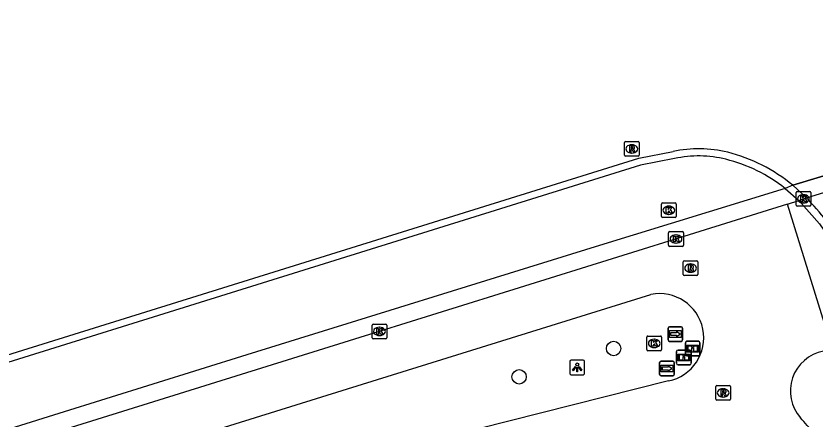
# Model space of a CAD drawing. Extents: x 160806 to 161707, y 383697 to 384148.
# Drawn here: x 160997.1 to 161051.4, y 383783.6 to 383811 of the extents above; entities that cross this region are included whole.
import ezdxf

# ---------------------------------------------------------------- set-up
doc = ezdxf.new("R2010")
doc.units = 0
for name, color, linetype in [('IMGEO_Berm_groen', 7, 'Continuous'), ('IMGEO_Boom', 7, 'Continuous'), ('IMGEO_Fietspad_open', 7, 'Continuous'), ('IMGEO_Informatiebord', 7, 'Continuous'), ('IMGEO_Kolk', 7, 'Continuous'), ('IMGEO_Lichtpunt', 7, 'Continuous'), ('IMGEO_Muur', 7, 'Continuous'), ('IMGEO_Rioolput', 7, 'Continuous'), ('IMGEO_Tunneldeel', 7, 'Continuous'), ('IMGEO_Voetpad_open', 7, 'Continuous'), ('IMGEO_Wegwijzer', 7, 'Continuous')]:
    doc.layers.add(name, color=color, linetype=linetype)

msp = doc.modelspace()

# ---------------------------------------------------------------- linework, layer by layer
at = {"layer": 'IMGEO_Berm_groen'}
for points in [[(161049.862, 383799.483), (161061.827, 383803.086)], [(161049.357, 383799.265), (161036.436, 383795.305), (161012.779, 383787.972), (161000, 383783.977), (160984.412, 383779.104), (160968.351, 383774.113), (160967.332, 383773.795), (160957.725, 383770.797), (160956.274, 383770.344), (160948.254, 383767.825)]]:
    msp.add_lwpolyline(points, dxfattribs=at)
at = {"layer": 'IMGEO_Boom'}
for centre in [(161037.694, 383788.393), (161031.274, 383786.465)]:
    msp.add_circle(centre, 0.489, dxfattribs=at)
at = {"layer": 'IMGEO_Fietspad_open'}
for points in [[(161050.285, 383798.436), (161050.789, 383798.623), (161062.17, 383802.146), (161065.26, 383803.103), (161069.11, 383804.294), (161072.387, 383805.309), (161073.799, 383805.746), (161077.058, 383806.755), (161080.995, 383807.973), (161085.337, 383809.318), (161087.357, 383809.943), (161087.844, 383810.094)], [(161049.506, 383798.192), (161050.285, 383798.436)], [(161050.285, 383798.436), (161051.678, 383796.869), (161052.851, 383795.131), (161053.13, 383794.727)], [(161049.506, 383798.192), (161019.729, 383788.913), (160968.627, 383772.989), (160967.617, 383772.674), (160958.007, 383769.679), (160956.559, 383769.228), (160948.598, 383766.747)], [(161052.515, 383788.49), (161049.506, 383798.192)], [(160966.401, 383769.076), (160968.372, 383769.69), (160969.362, 383769.998), (161020.639, 383785.965), (161040.229, 383792.065)], [(161041.412, 383786.184), (161021.959, 383781.273), (160969.826, 383768.11), (160968.836, 383767.86), (160966.901, 383767.371)]]:
    msp.add_lwpolyline(points, dxfattribs=at)
for centre, radius, start, end in [((161040.814, 383789.123), 2.999, 281.5086, 101.2386), ((161052.458, 383785.505), 2.755, 100.749, 221.5795), ((161034.06, 383768.745), 22.133, 38.8943, 42.4268)]:
    msp.add_arc(centre, radius, start, end, dxfattribs=at)
at = {"layer": 'IMGEO_Informatiebord'}
for p, q in [((161042.569, 383787.984), (161042.569, 383788.784)), ((161042.569, 383788.784), (161042.569, 383787.984)), ((161042.669, 383788.884), (161043.459, 383788.884)), ((161043.459, 383788.884), (161042.669, 383788.884)), ((161043.559, 383788.784), (161043.559, 383787.984)), ((161043.559, 383787.984), (161043.559, 383788.784)), ((161041.97, 383787.385), (161041.97, 383788.185)), ((161041.97, 383788.185), (161041.97, 383787.385)), ((161042.07, 383788.285), (161042.86, 383788.285)), ((161042.86, 383788.285), (161042.07, 383788.285)), ((161043.459, 383787.884), (161042.669, 383787.884)), ((161042.669, 383787.884), (161043.459, 383787.884)), ((161042.96, 383788.185), (161042.96, 383787.385)), ((161042.96, 383787.385), (161042.96, 383788.185)), ((161042.86, 383787.285), (161042.07, 383787.285)), ((161042.07, 383787.285), (161042.86, 383787.285))]:
    msp.add_line(p, q, dxfattribs=at)
for points in [[(161042.67, 383788.616), (161043.458, 383788.616), (161043.458, 383788.152), (161042.67, 383788.152), (161042.67, 383788.616)], [(161042.735, 383788.551), (161042.735, 383788.217), (161043.01, 383788.217), (161043.011, 383788.43), (161043.115, 383788.431), (161043.116, 383788.217), (161043.393, 383788.217), (161043.393, 383788.551), (161043.117, 383788.551), (161043.117, 383788.471), (161043.011, 383788.471), (161043.011, 383788.551), (161042.735, 383788.551)], [(161042.071, 383788.017), (161042.859, 383788.017), (161042.859, 383787.553), (161042.071, 383787.553), (161042.071, 383788.017)], [(161042.136, 383787.952), (161042.136, 383787.618), (161042.411, 383787.618), (161042.412, 383787.831), (161042.516, 383787.832), (161042.517, 383787.618), (161042.794, 383787.618), (161042.794, 383787.952), (161042.518, 383787.952), (161042.518, 383787.872), (161042.412, 383787.872), (161042.412, 383787.952), (161042.136, 383787.952)]]:
    msp.add_lwpolyline(points, dxfattribs=at)
for centre, start, end in [((161042.669, 383788.784), 90, 180), ((161042.669, 383788.784), 90, 180), ((161043.459, 383788.784), 0, 90), ((161043.459, 383788.784), 360, 90), ((161042.07, 383788.185), 90, 180), ((161042.07, 383788.185), 90, 180), ((161042.669, 383787.984), 180, 270), ((161042.669, 383787.984), 180, 270), ((161042.86, 383788.185), 0, 90), ((161042.86, 383788.185), 360, 90), ((161043.459, 383787.984), 270, 0), ((161043.459, 383787.984), 270, 0), ((161042.07, 383787.385), 180, 270), ((161042.07, 383787.385), 180, 270), ((161042.86, 383787.385), 270, 0), ((161042.86, 383787.385), 270, 0)]:
    msp.add_arc(centre, 0.1, start, end, dxfattribs=at)
at = {"layer": 'IMGEO_Kolk'}
for p, q in [((161050.087, 383798.134), (161050.087, 383798.986)), ((161050.162, 383799.06), (161051.014, 383799.06)), ((161050.575, 383798.84), (161050.6, 383798.84)), ((161051.088, 383798.986), (161051.088, 383798.134)), ((161040.945, 383797.357), (161040.945, 383798.209)), ((161041.02, 383798.283), (161041.872, 383798.283)), ((161041.946, 383798.209), (161041.946, 383797.357)), ((161050.598, 383798.28), (161050.573, 383798.28)), ((161041.433, 383798.063), (161041.458, 383798.063)), ((161051.014, 383798.06), (161050.162, 383798.06)), ((161041.872, 383797.283), (161041.02, 383797.283)), ((161041.456, 383797.503), (161041.431, 383797.503)), ((161041.43, 383795.406), (161041.43, 383796.258)), ((161041.505, 383796.332), (161042.357, 383796.332)), ((161041.918, 383796.112), (161041.943, 383796.112)), ((161042.431, 383796.258), (161042.431, 383795.406)), ((161041.941, 383795.552), (161041.916, 383795.552)), ((161042.357, 383795.332), (161041.505, 383795.332)), ((161021.357, 383790.053), (161022.209, 383790.053)), ((161021.282, 383789.127), (161021.282, 383789.979)), ((161021.77, 383789.833), (161021.795, 383789.833)), ((161022.283, 383789.979), (161022.283, 383789.127)), ((161022.209, 383789.053), (161021.357, 383789.053)), ((161021.793, 383789.273), (161021.768, 383789.273)), ((161039.953, 383788.314), (161039.953, 383789.166)), ((161040.028, 383789.24), (161040.88, 383789.24)), ((161040.441, 383789.02), (161040.466, 383789.02)), ((161040.954, 383789.166), (161040.954, 383788.314)), ((161040.464, 383788.46), (161040.439, 383788.46)), ((161040.88, 383788.24), (161040.028, 383788.24))]:
    msp.add_line(p, q, dxfattribs=at)
for points in [[(161050.087, 383798.134), (161050.087, 383798.986)], [(161050.162, 383799.06), (161051.014, 383799.06)], [(161050.408, 383798.76), (161050.531, 383798.76), (161050.531, 383798.609), (161050.661, 383798.76), (161050.825, 383798.76), (161050.679, 383798.609), (161050.832, 383798.36), (161050.68, 383798.36), (161050.595, 383798.524), (161050.531, 383798.457), (161050.531, 383798.36), (161050.408, 383798.36), (161050.408, 383798.76)], [(161051.088, 383798.986), (161051.088, 383798.134)], [(161040.945, 383797.357), (161040.945, 383798.209)], [(161041.02, 383798.283), (161041.872, 383798.283)], [(161041.946, 383798.209), (161041.946, 383797.357)], [(161041.266, 383797.983), (161041.389, 383797.983), (161041.389, 383797.832), (161041.519, 383797.983), (161041.683, 383797.983), (161041.537, 383797.832), (161041.69, 383797.583), (161041.538, 383797.583), (161041.453, 383797.747), (161041.389, 383797.68), (161041.389, 383797.583), (161041.266, 383797.583), (161041.266, 383797.983)], [(161051.014, 383798.06), (161050.162, 383798.06)], [(161041.872, 383797.283), (161041.02, 383797.283)], [(161041.43, 383795.406), (161041.43, 383796.258)], [(161041.505, 383796.332), (161042.357, 383796.332)], [(161041.751, 383796.032), (161041.874, 383796.032), (161041.874, 383795.881), (161042.004, 383796.032), (161042.168, 383796.032), (161042.022, 383795.881), (161042.175, 383795.632), (161042.023, 383795.632), (161041.938, 383795.796), (161041.874, 383795.729), (161041.874, 383795.632), (161041.751, 383795.632), (161041.751, 383796.032)], [(161042.431, 383796.258), (161042.431, 383795.406)], [(161042.357, 383795.332), (161041.505, 383795.332)], [(161021.357, 383790.053), (161022.209, 383790.053)], [(161021.282, 383789.127), (161021.282, 383789.979)], [(161021.603, 383789.753), (161021.726, 383789.753), (161021.726, 383789.602), (161021.856, 383789.753), (161022.02, 383789.753), (161021.874, 383789.602), (161022.027, 383789.353), (161021.875, 383789.353), (161021.79, 383789.517), (161021.726, 383789.45), (161021.726, 383789.353), (161021.603, 383789.353), (161021.603, 383789.753)], [(161022.283, 383789.979), (161022.283, 383789.127)], [(161022.209, 383789.053), (161021.357, 383789.053)], [(161039.953, 383788.314), (161039.953, 383789.166)], [(161040.028, 383789.24), (161040.88, 383789.24)], [(161040.954, 383789.166), (161040.954, 383788.314)], [(161040.274, 383788.94), (161040.397, 383788.94), (161040.397, 383788.789), (161040.527, 383788.94), (161040.691, 383788.94), (161040.545, 383788.789), (161040.698, 383788.54), (161040.546, 383788.54), (161040.461, 383788.704), (161040.397, 383788.637), (161040.397, 383788.54), (161040.274, 383788.54), (161040.274, 383788.94)], [(161040.88, 383788.24), (161040.028, 383788.24)]]:
    msp.add_lwpolyline(points, dxfattribs=at)
for centre, start, end in [((161050.164, 383798.984), 91.552, 178.448), ((161050.164, 383798.984), 91.552, 178.448), ((161051.012, 383798.984), 1.552, 88.448), ((161051.012, 383798.984), 1.552, 88.448), ((161041.022, 383798.207), 91.552, 178.448), ((161041.022, 383798.207), 91.552, 178.448), ((161041.87, 383798.207), 1.552, 88.448), ((161041.87, 383798.207), 1.552, 88.448), ((161050.164, 383798.136), 181.552, 268.448), ((161050.164, 383798.136), 181.552, 268.448), ((161051.012, 383798.136), 271.552, 358.448), ((161051.012, 383798.136), 271.552, 358.448), ((161041.022, 383797.359), 181.552, 268.448), ((161041.022, 383797.359), 181.552, 268.448), ((161041.87, 383797.359), 271.552, 358.448), ((161041.87, 383797.359), 271.552, 358.448), ((161041.507, 383796.256), 91.552, 178.448), ((161041.507, 383796.256), 91.552, 178.448), ((161042.355, 383796.256), 1.552, 88.448), ((161042.355, 383796.256), 1.552, 88.448), ((161041.507, 383795.408), 181.552, 268.448), ((161041.507, 383795.408), 181.552, 268.448), ((161042.355, 383795.408), 271.552, 358.448), ((161042.355, 383795.408), 271.552, 358.448), ((161021.359, 383789.977), 91.552, 178.448), ((161021.359, 383789.977), 91.552, 178.448), ((161022.207, 383789.977), 1.552, 88.448), ((161022.207, 383789.977), 1.552, 88.448), ((161021.359, 383789.129), 181.552, 268.448), ((161021.359, 383789.129), 181.552, 268.448), ((161022.207, 383789.129), 271.552, 358.448), ((161022.207, 383789.129), 271.552, 358.448), ((161040.03, 383789.164), 91.552, 178.448), ((161040.03, 383789.164), 91.552, 178.448), ((161040.878, 383789.164), 1.552, 88.448), ((161040.878, 383789.164), 1.552, 88.448), ((161040.03, 383788.316), 181.552, 268.448), ((161040.03, 383788.316), 181.552, 268.448), ((161040.878, 383788.316), 271.552, 358.448), ((161040.878, 383788.316), 271.552, 358.448)]:
    msp.add_arc(centre, 0.0765, start, end, dxfattribs=at)
for centre, major_axis, ratio, start_param, end_param in [((161050.574, 383798.56), (-0.387, 0.002), 0.722429, 4.712389, 7.853982), ((161050.599, 383798.56), (-0.39, 0.002), 0.717154, 1.570796, 4.712389), ((161041.432, 383797.783), (-0.387, 0.002), 0.722429, 4.712389, 7.853982), ((161041.457, 383797.783), (-0.39, 0.002), 0.717154, 1.570796, 4.712389), ((161041.917, 383795.832), (-0.387, 0.002), 0.722429, 4.712389, 7.853982), ((161041.942, 383795.832), (-0.39, 0.002), 0.717154, 1.570796, 4.712389), ((161021.769, 383789.553), (-0.387, 0.002), 0.722429, 4.712389, 7.853982), ((161021.794, 383789.553), (-0.39, 0.002), 0.717154, 1.570796, 4.712389), ((161040.44, 383788.74), (-0.387, 0.002), 0.722429, 4.712389, 7.853982), ((161040.465, 383788.74), (-0.39, 0.002), 0.717154, 1.570796, 4.712389)]:
    msp.add_ellipse(centre, major_axis=major_axis, ratio=ratio, start_param=start_param, end_param=end_param, dxfattribs=at)
at = {"layer": 'IMGEO_Lichtpunt'}
for p, q in [((161034.721, 383787.511), (161034.721, 383786.704)), ((161034.721, 383787.511), (161034.721, 383786.704)), ((161035.623, 383787.606), (161034.815, 383787.606)), ((161035.623, 383787.606), (161034.815, 383787.606)), ((161035.717, 383786.704), (161035.717, 383787.511)), ((161035.717, 383786.704), (161035.717, 383787.511)), ((161034.815, 383786.61), (161035.623, 383786.61)), ((161034.815, 383786.61), (161035.623, 383786.61))]:
    msp.add_line(p, q, dxfattribs=at)
for points in [[(161035.095, 383787.175), (161035.134, 383787.147), (161034.946, 383786.885), (161034.908, 383786.912), (161035.095, 383787.175)], [(161035.197, 383787.127), (161035.244, 383787.127), (161035.244, 383786.805), (161035.197, 383786.805), (161035.197, 383787.127)], [(161035.307, 383787.147), (161035.345, 383787.174), (161035.532, 383786.912), (161035.493, 383786.884), (161035.307, 383787.147)]]:
    msp.add_lwpolyline(points, dxfattribs=at)
msp.add_circle((161035.22, 383787.309), 0.0994, dxfattribs=at)
for centre, start, end in [((161034.815, 383787.511), 90, 180), ((161034.815, 383787.511), 90, 180), ((161035.623, 383787.511), 0, 90), ((161035.623, 383787.511), 0, 90), ((161034.815, 383786.704), 180, 270), ((161034.815, 383786.704), 180, 270), ((161035.623, 383786.704), 270, 0), ((161035.623, 383786.704), 270, 360)]:
    msp.add_arc(centre, 0.0946, start, end, dxfattribs=at)
at = {"layer": 'IMGEO_Muur'}
for points in [[(160969.268, 383779.462), (161039.411, 383801.315), (161041.733, 383801.767)], [(161041.832, 383801.291), (161039.53, 383800.843), (160967.312, 383778.34), (160966.993, 383778.241), (160966.263, 383778.014), (160956.661, 383775.029), (160955.538, 383774.68), (160955.193, 383774.577), (160946.889, 383772.105)], [(161049.862, 383799.483), (161049.357, 383799.265)], [(161050.789, 383798.623), (161049.862, 383799.483)], [(161049.357, 383799.265), (161050.285, 383798.436)], [(161050.285, 383798.436), (161051.678, 383796.869), (161052.851, 383795.131), (161053.13, 383794.727)]]:
    msp.add_lwpolyline(points, dxfattribs=at)
for centre, radius, start, end in [((161043.489, 383793.905), 8.056, 75.9601, 102.5883), ((161043.486, 383793.81), 7.662, 76.1242, 102.4644), ((161042.642, 383790.703), 11.368, 50.5677, 75.7332), ((161042.619, 383790.652), 10.936, 51.9625, 75.6827), ((161039.624, 383787.515), 15.749, 29.9688, 44.8551)]:
    msp.add_arc(centre, radius, start, end, dxfattribs=at)
at = {"layer": 'IMGEO_Rioolput'}
for p, q in [((161038.426, 383801.525), (161038.426, 383802.377)), ((161038.501, 383802.451), (161039.353, 383802.451)), ((161038.914, 383802.231), (161038.939, 383802.231)), ((161039.427, 383802.377), (161039.427, 383801.525)), ((161038.937, 383801.671), (161038.912, 383801.671)), ((161039.353, 383801.451), (161038.501, 383801.451)), ((161042.423, 383793.429), (161042.423, 383794.281)), ((161042.498, 383794.355), (161043.35, 383794.355)), ((161042.911, 383794.135), (161042.936, 383794.135)), ((161043.424, 383794.281), (161043.424, 383793.429)), ((161043.35, 383793.355), (161042.498, 383793.355)), ((161042.934, 383793.575), (161042.909, 383793.575)), ((161044.636, 383784.948), (161044.636, 383785.8)), ((161044.711, 383785.874), (161045.563, 383785.874)), ((161045.637, 383785.8), (161045.637, 383784.948)), ((161045.124, 383785.654), (161045.149, 383785.654)), ((161045.563, 383784.874), (161044.711, 383784.874)), ((161045.147, 383785.094), (161045.122, 383785.094))]:
    msp.add_line(p, q, dxfattribs=at)
for points in [[(161038.426, 383801.525), (161038.426, 383802.377)], [(161038.501, 383802.451), (161039.353, 383802.451)], [(161039.015, 383802.149), (161038.763, 383802.151), (161038.763, 383801.751)], [(161038.941, 383802.07), (161038.887, 383802.07), (161038.887, 383801.989)], [(161039.427, 383802.377), (161039.427, 383801.525)], [(161038.763, 383801.751), (161038.887, 383801.751), (161038.887, 383801.913), (161038.898, 383801.913)], [(161038.887, 383801.989), (161038.939, 383801.989)], [(161038.945, 383801.884), (161039.016, 383801.751), (161039.156, 383801.751), (161039.091, 383801.877)], [(161039.353, 383801.451), (161038.501, 383801.451)], [(161042.423, 383793.429), (161042.423, 383794.281)], [(161042.498, 383794.355), (161043.35, 383794.355)], [(161043.012, 383794.053), (161042.76, 383794.055), (161042.76, 383793.655)], [(161042.938, 383793.974), (161042.884, 383793.974), (161042.884, 383793.893)], [(161042.884, 383793.893), (161042.936, 383793.893)], [(161043.424, 383794.281), (161043.424, 383793.429)], [(161043.35, 383793.355), (161042.498, 383793.355)], [(161042.76, 383793.655), (161042.884, 383793.655), (161042.884, 383793.817), (161042.895, 383793.817)], [(161042.942, 383793.788), (161043.013, 383793.655), (161043.153, 383793.655), (161043.088, 383793.781)], [(161044.636, 383784.948), (161044.636, 383785.8)], [(161044.711, 383785.874), (161045.563, 383785.874)], [(161045.637, 383785.8), (161045.637, 383784.948)], [(161045.225, 383785.572), (161044.973, 383785.574), (161044.973, 383785.174)], [(161044.973, 383785.174), (161045.097, 383785.174), (161045.097, 383785.336), (161045.108, 383785.336)], [(161045.151, 383785.493), (161045.097, 383785.493), (161045.097, 383785.412)], [(161045.097, 383785.412), (161045.149, 383785.412)], [(161045.155, 383785.307), (161045.226, 383785.174), (161045.366, 383785.174), (161045.301, 383785.3)], [(161045.563, 383784.874), (161044.711, 383784.874)]]:
    msp.add_lwpolyline(points, dxfattribs=at)
for centre, radius, start, end in [((161038.503, 383802.375), 0.0765, 91.552, 178.448), ((161038.503, 383802.375), 0.0765, 91.552, 178.448), ((161038.947, 383801.974), 0.0964, 77.0061, 93.1865), ((161038.961, 383802.031), 0.0378, 276.6634, 79.6772), ((161039.014, 383802.039), 0.109, 350.3612, 89.416), ((161039.012, 383802.039), 0.112, 277.5842, 350.9817), ((161039.351, 383802.375), 0.0765, 1.552, 88.448), ((161039.351, 383802.375), 0.0765, 1.552, 88.448), ((161038.503, 383801.527), 0.0765, 181.552, 268.448), ((161038.503, 383801.527), 0.0765, 181.552, 268.448), ((161038.897, 383801.86), 0.0533, 26.0293, 88.6989), ((161038.923, 383802.178), 0.19, 274.7715, 282.9687), ((161038.996, 383801.824), 0.108, 29.5134, 73.7905), ((161039.351, 383801.527), 0.0765, 271.552, 358.448), ((161039.351, 383801.527), 0.0765, 271.552, 358.448), ((161042.5, 383794.279), 0.0765, 91.552, 178.448), ((161042.5, 383794.279), 0.0765, 91.552, 178.448), ((161042.92, 383794.082), 0.19, 274.7715, 282.9687), ((161042.944, 383793.878), 0.0964, 77.0061, 93.1865), ((161042.958, 383793.935), 0.0378, 276.6634, 79.6772), ((161043.011, 383793.943), 0.109, 350.3612, 89.416), ((161043.009, 383793.943), 0.112, 277.5842, 350.9817), ((161043.348, 383794.279), 0.0765, 1.552, 88.448), ((161043.348, 383794.279), 0.0765, 1.552, 88.448), ((161042.5, 383793.431), 0.0765, 181.552, 268.448), ((161042.5, 383793.431), 0.0765, 181.552, 268.448), ((161042.894, 383793.764), 0.0533, 26.0293, 88.6989), ((161042.993, 383793.728), 0.108, 29.5134, 73.7905), ((161043.348, 383793.431), 0.0765, 271.552, 358.448), ((161043.348, 383793.431), 0.0765, 271.552, 358.448), ((161044.713, 383785.798), 0.0765, 91.552, 178.448), ((161044.713, 383785.798), 0.0765, 91.552, 178.448), ((161045.561, 383785.798), 0.0765, 1.552, 88.448), ((161045.561, 383785.798), 0.0765, 1.552, 88.448), ((161045.107, 383785.283), 0.0533, 26.0293, 88.6989), ((161045.133, 383785.601), 0.19, 274.7715, 282.9687), ((161045.157, 383785.397), 0.0964, 77.0061, 93.1865), ((161045.171, 383785.454), 0.0378, 276.6634, 79.6772), ((161045.224, 383785.462), 0.109, 350.3612, 89.416), ((161045.222, 383785.462), 0.112, 277.5842, 350.9817), ((161045.206, 383785.247), 0.108, 29.5134, 73.7905), ((161044.713, 383784.95), 0.0765, 181.552, 268.448), ((161044.713, 383784.95), 0.0765, 181.552, 268.448), ((161045.561, 383784.95), 0.0765, 271.552, 358.448), ((161045.561, 383784.95), 0.0765, 271.552, 358.448)]:
    msp.add_arc(centre, radius, start, end, dxfattribs=at)
for centre, major_axis, ratio, start_param, end_param in [((161038.913, 383801.951), (-0.387, 0.002), 0.722429, 4.712389, 7.853982), ((161038.938, 383801.951), (-0.39, 0.002), 0.717154, 1.570796, 4.712389), ((161042.91, 383793.855), (-0.387, 0.002), 0.722429, 4.712389, 7.853982), ((161042.935, 383793.855), (-0.39, 0.002), 0.717154, 1.570796, 4.712389), ((161045.123, 383785.374), (-0.387, 0.002), 0.722429, 4.712389, 7.853982), ((161045.148, 383785.374), (-0.39, 0.002), 0.717154, 1.570796, 4.712389)]:
    msp.add_ellipse(centre, major_axis=major_axis, ratio=ratio, start_param=start_param, end_param=end_param, dxfattribs=at)
at = {"layer": 'IMGEO_Tunneldeel'}
msp.add_lwpolyline([(161061.827, 383803.086), (161049.862, 383799.483), (161049.357, 383799.265), (161050.285, 383798.436), (161051.678, 383796.869)], dxfattribs=at)
at = {"layer": 'IMGEO_Voetpad_open'}
msp.add_lwpolyline([(161087.844, 383810.094), (161087.601, 383810.983), (161087.114, 383810.834), (161085.076, 383810.209), (161080.672, 383808.86), (161076.864, 383807.693), (161073.527, 383806.67), (161072.058, 383806.221), (161068.773, 383805.214), (161064.92, 383804.034), (161061.827, 383803.086), (161049.862, 383799.483), (161049.357, 383799.265), (161050.285, 383798.436)], dxfattribs=at)
at = {"layer": 'IMGEO_Wegwijzer'}
for p, q in [((161041.391, 383788.973), (161041.391, 383789.773)), ((161041.391, 383789.773), (161041.391, 383788.973)), ((161041.491, 383789.873), (161042.281, 383789.873)), ((161042.281, 383789.873), (161041.491, 383789.873)), ((161042.381, 383789.773), (161042.381, 383788.973)), ((161042.381, 383788.973), (161042.381, 383789.773)), ((161042.281, 383788.873), (161041.491, 383788.873)), ((161041.491, 383788.873), (161042.281, 383788.873)), ((161040.819, 383786.635), (161040.819, 383787.435)), ((161040.819, 383787.435), (161040.819, 383786.635)), ((161040.919, 383787.535), (161041.709, 383787.535)), ((161041.709, 383787.535), (161040.919, 383787.535)), ((161041.809, 383787.435), (161041.809, 383786.635)), ((161041.809, 383786.635), (161041.809, 383787.435)), ((161041.709, 383786.535), (161040.919, 383786.535)), ((161040.919, 383786.535), (161041.709, 383786.535))]:
    msp.add_line(p, q, dxfattribs=at)
for points in [[(161041.492, 383789.605), (161042.28, 383789.605), (161042.28, 383789.141), (161041.492, 383789.141), (161041.492, 383789.605)], [(161041.557, 383789.457), (161041.557, 383789.373), (161041.557, 383789.289), (161041.968, 383789.289), (161041.968, 383789.206), (161042.215, 383789.373), (161041.968, 383789.54), (161041.968, 383789.457), (161041.557, 383789.457)], [(161040.92, 383787.267), (161041.708, 383787.267), (161041.708, 383786.803), (161040.92, 383786.803), (161040.92, 383787.267)], [(161040.985, 383787.119), (161040.985, 383787.035), (161040.985, 383786.951), (161041.396, 383786.951), (161041.396, 383786.868), (161041.643, 383787.035), (161041.396, 383787.202), (161041.396, 383787.119), (161040.985, 383787.119)]]:
    msp.add_lwpolyline(points, dxfattribs=at)
for centre, start, end in [((161041.491, 383789.773), 90, 180), ((161041.491, 383789.773), 90, 180), ((161042.281, 383789.773), 0, 90), ((161042.281, 383789.773), 360, 90), ((161041.491, 383788.973), 180, 270), ((161041.491, 383788.973), 180, 270), ((161042.281, 383788.973), 270, 0), ((161042.281, 383788.973), 270, 0), ((161040.919, 383787.435), 90, 180), ((161040.919, 383787.435), 90, 180), ((161041.709, 383787.435), 0, 90), ((161041.709, 383787.435), 360, 90), ((161040.919, 383786.635), 180, 270), ((161040.919, 383786.635), 180, 270), ((161041.709, 383786.635), 270, 0), ((161041.709, 383786.635), 270, 0)]:
    msp.add_arc(centre, 0.1, start, end, dxfattribs=at)

doc.saveas('drawing.dxf')
